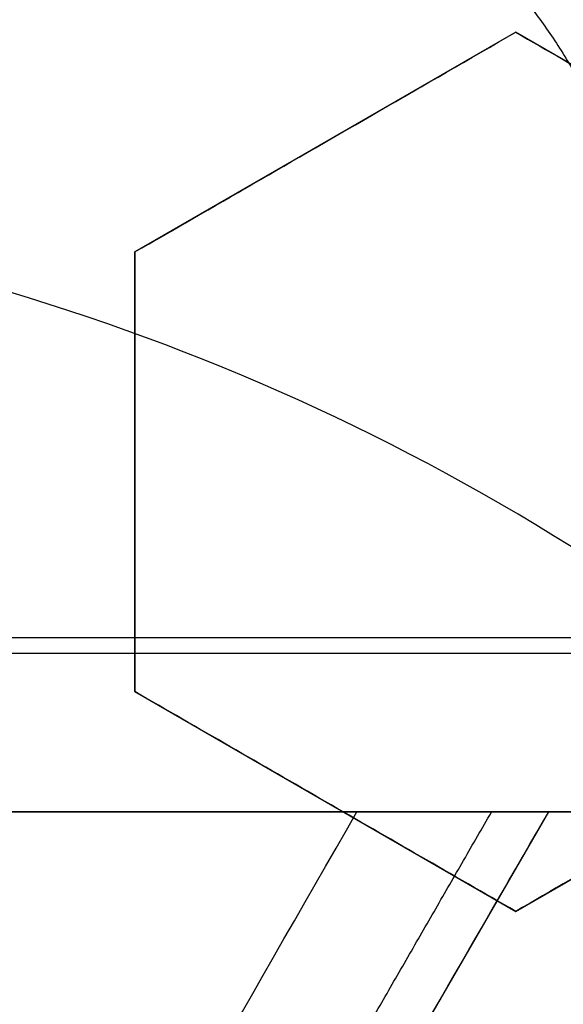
# Model space of a CAD drawing. Header units: centimetres. Extents: x -11.4 to 11.4, y -26.1 to 0.
# Tile 539 of 656: x -7.0082 to -6.974, y -23.6571 to -23.5951. Entities that reach past the tile are written whole.
import ezdxf

# ---------------------------------------------------------------- set-up
doc = ezdxf.new("R2010")
doc.units = ezdxf.units.CM
doc.layers.add('Default', color=7, linetype='Continuous', true_color=0x000000)

msp = doc.modelspace()

# ---------------------------------------------------------------- linework, layer by layer
at = {"layer": 'Default'}
for p, q in [((-6.977, -23.59584747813, -3.1562962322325), (-7.000999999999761, -23.60970388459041, -3.1562962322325)), ((-6.953, -23.60970388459, -3.160180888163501), (-6.976999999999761, -23.59584747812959, -3.160180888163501)), ((-6.988999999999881, -23.60277568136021, -3.182819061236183), (-6.988999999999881, -23.60277568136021, -3.12961017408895)), ((-7.001000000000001, -23.60970388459, -3.147601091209), (-7.001000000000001, -23.63741669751, -3.147601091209)), ((-7.001000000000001, -23.62356029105, -3.174171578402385), (-7.001000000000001, -23.62356029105, -3.120962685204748)), ((-7.001000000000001, -23.63741669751, -3.142747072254), (-6.97700000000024, -23.65127310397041, -3.142747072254)), ((-6.977, -23.65127310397, -3.147601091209), (-6.953000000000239, -23.63741669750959, -3.147601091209)), ((-6.989000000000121, -23.64434490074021, -3.169220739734), (-6.989000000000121, -23.64434490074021, -3.11601185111)), ((-7.460094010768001, -23.645, -4.686260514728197), (-6.639905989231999, -23.645, -4.686260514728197)), ((-6.974944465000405, -23.64499999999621, -4.525900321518), (-6.996099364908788, -23.68164136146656, -4.525900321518))]:
    msp.add_line(p, q, dxfattribs=at)
at = {"layer": 'Default', "extrusion": (0, 0, -1)}
for centre, radius, start, end in [((7.050000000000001, -23.75, 3), 0.9, 90, 270), ((7.050000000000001, -23.75, 3.789997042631), 0.8999999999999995, 90, 270), ((7.050000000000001, -23.75, 4.600000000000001), 0.8550000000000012, 90, 270), ((7.050000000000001, -23.75, 4.27), 0.8250000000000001, 0, 180), ((7.050000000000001, -23.75, 4.48), 0.82, 0, 180), ((7.050000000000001, -23.75, 4.455), 0.7950000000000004, 0, 180), ((7.050000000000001, -23.75, 4.32), 0.7825000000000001, 0, 180), ((7.050000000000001, -23.75, 4.455), 0.7825000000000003, 0, 180), ((7.050000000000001, -23.75, 3.984878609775), 0.7584500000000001, 90, 180), ((7.050000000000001, -23.75, 4.345000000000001), 0.7575000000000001, 0, 180), ((7.050000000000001, -23.75, 3.2675), 0.6775000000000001, 0, 180), ((7.050000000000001, -23.75, 3.2775), 0.677500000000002, 0, 180), ((7.050000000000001, -23.75, 3.25), 0.6725, 0, 180), ((7.050000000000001, -23.75, 3.2875), 0.6725, 0, 180), ((7.050000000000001, -23.75, 3.25), 0.6367740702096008, 0, 180), ((7.050000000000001, -23.75, 3.269019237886), 0.6125, 0, 180), ((7.050000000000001, -23.75, 4.69), 0.6075000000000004, 0, 180), ((7.050000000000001, -23.75, 4.670980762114), 0.6075, 0, 180), ((7.050000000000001, -23.75, 3.255), 0.6075, 0, 180), ((7.050000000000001, -23.75, 3.2875), 0.6075, 0, 180), ((7.050000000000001, -23.75, 3.05), 0.5999999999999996, 90, 270), ((7.050000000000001, -23.75, 3.255), 0.55, 0, 180), ((7.050000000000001, -23.75, 3.263395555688), 0.5500000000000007, 0, 180)]:
    msp.add_arc(centre, radius, start, end, dxfattribs=at)
at = {"layer": 'Default'}
for centre, radius, start, end in [((-7.050000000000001, -23.75, -4.6), 0.8550000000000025, 270, 90), ((-7.050000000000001, -23.75, -4.27), 0.835, 270, 90), ((-7.050000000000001, -23.75, -4.58), 0.8349999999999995, 270, 90), ((-7.050000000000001, -23.75, -4.425000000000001), 0.8349999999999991, 270, 90), ((-7.050000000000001, -23.75, -4.295000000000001), 0.8250000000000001, 0, 180), ((-7.050000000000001, -23.75, -4.282500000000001), 0.8250000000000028, 0, 180), ((-7.050000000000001, -23.75, -4.32), 0.8, 0, 180), ((-7.050000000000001, -23.75, -3.1), 0.775, 270, 90), ((-7.050000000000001, -23.75, -3.5986250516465), 0.7749999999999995, 270, 90), ((-7.050000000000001, -23.75, -4.43), 0.7575000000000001, 0, 180), ((-7.050000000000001, -23.75, -4.3875), 0.7575000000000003, 0, 180), ((-7.050000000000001, -23.75, -3.2425), 0.75, 0, 180), ((-7.050000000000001, -23.75, -3.98), 0.75, 0, 180), ((-7.050000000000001, -23.75, -3.2425), 0.7025000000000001, 0, 180), ((-7.050000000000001, -23.75, -3.2875), 0.6775000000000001, 0, 180), ((-7.050000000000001, -23.75, -3.26875), 0.6724999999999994, 0, 180), ((-7.050000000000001, -23.75, -4.66), 0.67, 0, 180), ((-7.050000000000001, -23.75, -4.69), 0.6400000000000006, 0, 180), ((-7.050000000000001, -23.75, -3.25), 0.636774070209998, 0, 180), ((-7.050000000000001, -23.75, -3.2875), 0.6231698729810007, 0, 180), ((-7.050000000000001, -23.75, -4.680490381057), 0.6075000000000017, 0, 180), ((-7.050000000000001, -23.75, -3.27125), 0.6075000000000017, 0, 180), ((-7.050000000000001, -23.75, -3), 0.6000000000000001, 270, 90), ((-7.050000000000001, -23.75, -3.1), 0.6000000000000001, 270, 90), ((-7.050000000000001, -23.75, -3.271791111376), 0.55, 0, 180)]:
    msp.add_arc(centre, radius, start, end, dxfattribs=at)
at = {"layer": 'Default', "extrusion": (5.365638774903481e-15, 3.841430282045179e-06, 0.9999999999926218)}
msp.add_arc((-7.050000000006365, -23.74998652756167, -3.287590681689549), 0.1437621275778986, 56.80706154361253, 89.9999999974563, dxfattribs=at)
at = {"layer": 'Default', "extrusion": (0, 1, 0)}
msp.add_arc((7.050000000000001, -3.594999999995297, -23.63403361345), 1.194383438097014, 249.7426523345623, 290.2573476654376, dxfattribs=at)
at = {"layer": 'Default', "extrusion": (0, -1, 0)}
for centre, radius, start, end in [((-7.050000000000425, -3.594999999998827, 23.635), 1.194430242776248, 249.7426523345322, 290.2573476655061), ((-7.050000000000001, -3.595000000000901, 23.645), 1.184430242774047, 249.7426523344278, 290.2573476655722), ((-7.050000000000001, -3.595000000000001, 23.645), 1.184430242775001, 249.7426523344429, 290.2573476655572), ((-7.050000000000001, -5.759999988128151, 23.64499999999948), 1.214999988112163, 87.02824265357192, 92.97175734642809)]:
    msp.add_arc(centre, radius, start, end, dxfattribs=at)
at = {"layer": 'Default'}
for points, degree in [([(-7.050000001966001, -22.85000591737, -4.579994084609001), (-7.038829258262, -22.85000591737, -4.579994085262), (-7.016470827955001, -22.85041309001, -4.57996809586), (-6.982913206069, -22.85229470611, -4.579978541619), (-6.949430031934, -22.85542554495, -4.579975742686), (-6.916038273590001, -22.85981313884, -4.579976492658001), (-6.882816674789, -22.86545048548, -4.579976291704), (-6.849855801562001, -22.87232107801, -4.579976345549), (-6.817154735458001, -22.88042458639, -4.579976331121), (-6.784792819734, -22.88974261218, -4.579976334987), (-6.752822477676, -22.90025696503, -4.579976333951), (-6.721248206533, -22.91196643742, -4.579976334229), (-6.690138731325, -22.92484687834, -4.579976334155), (-6.659531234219, -22.93888214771, -4.579976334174), (-6.629466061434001, -22.95405467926, -4.579976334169), (-6.60000794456, -22.97033040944, -4.579976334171), (-6.571170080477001, -22.98770094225, -4.57997633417), (-6.542992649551, -23.00614419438, -4.57997633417), (-6.515530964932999, -23.02562391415, -4.57997633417), (-6.488811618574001, -23.04612101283, -4.57997633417), (-6.462881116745, -23.06760056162, -4.57997633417), (-6.437786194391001, -23.09002131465, -4.57997633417), (-6.413531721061, -23.11337910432, -4.57997633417), (-6.390166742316, -23.13762926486, -4.57997633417), (-6.367728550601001, -23.1627320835, -4.57997633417), (-6.346240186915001, -23.18866229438, -4.57997633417), (-6.325745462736, -23.21536660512, -4.57997633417), (-6.306266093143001, -23.24281397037, -4.57997633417), (-6.287815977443, -23.27098694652, -4.57997633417), (-6.270435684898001, -23.29982524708, -4.57997633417), (-6.254144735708, -23.32929531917, -4.57997633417), (-6.238966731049, -23.35935601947, -4.57997633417), (-6.22493234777, -23.3899431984, -4.57997633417), (-6.212045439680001, -23.4210469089, -4.57997633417), (-6.200328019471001, -23.4526190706, -4.57997633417), (-6.189801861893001, -23.48460021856, -4.57997633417), (-6.180477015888, -23.5169596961, -4.57997633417), (-6.172370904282, -23.54963853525, -4.57997633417), (-6.165495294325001, -23.58258113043, -4.57997633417), (-6.159852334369, -23.61577939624, -4.57997633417), (-6.155455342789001, -23.64916502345, -4.57997633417), (-6.152310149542, -23.68268801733, -4.57997633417), (-6.150420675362, -23.71631200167, -4.57997633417), (-6.149790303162, -23.74996560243, -4.57997633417), (-6.150418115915, -23.78361971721, -4.57997633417), (-6.152305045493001, -23.81724384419, -4.57997633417), (-6.155447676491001, -23.85076694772, -4.57997633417), (-6.159842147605, -23.884153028, -4.57997633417), (-6.165482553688, -23.91735152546, -4.57997633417), (-6.172355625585, -23.95029454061, -4.57997633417), (-6.180459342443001, -23.98297436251, -4.57997633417), (-6.189781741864, -24.01533455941, -4.57997633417), (-6.200305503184, -24.0473165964, -4.57997633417), (-6.212020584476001, -24.07888976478, -4.57997633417), (-6.224905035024, -24.10999420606, -4.57997633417), (-6.238937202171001, -24.14058267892, -4.57997633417), (-6.254113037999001, -24.170644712, -4.57997633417), (-6.270401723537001, -24.20011593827, -4.57997633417), (-6.287779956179, -24.2289557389, -4.57997633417), (-6.306227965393, -24.25713010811, -4.57997633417), (-6.325705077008, -24.28457868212, -4.57997633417), (-6.346198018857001, -24.3112848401, -4.57997633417), (-6.367684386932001, -24.33721659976, -4.57997633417), (-6.390120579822, -24.3623209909, -4.57997633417), (-6.413483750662, -24.38657293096, -4.57997633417), (-6.437736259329, -24.40993235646, -4.57997633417), (-6.462829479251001, -24.4323550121, -4.57997633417), (-6.488758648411, -24.45383675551, -4.57997633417), (-6.515476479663, -24.47433588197, -4.57997633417), (-6.542936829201, -24.49381775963, -4.57997633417), (-6.571112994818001, -24.51226319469, -4.57997633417), (-6.599949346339, -24.52963576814, -4.579976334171), (-6.629406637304, -24.54591392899, -4.579976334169), (-6.659470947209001, -24.56108882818, -4.579976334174), (-6.690077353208, -24.57512635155, -4.579976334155), (-6.721186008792, -24.58800916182, -4.579976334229), (-6.752759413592, -24.59972097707, -4.579976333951), (-6.784729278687, -24.61023780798, -4.579976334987), (-6.817091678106, -24.61955853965, -4.579976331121), (-6.849792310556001, -24.62766442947, -4.579976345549), (-6.88275073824, -24.63453701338, -4.579976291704), (-6.915969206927, -24.64017644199, -4.579976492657), (-6.949361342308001, -24.64456678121, -4.579975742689), (-6.982852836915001, -24.64770094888, -4.579978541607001), (-7.016430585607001, -24.64958576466, -4.579968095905), (-7.038814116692, -24.64999408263, -4.579994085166), (-7.049999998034, -24.64999408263, -4.579994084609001)], 3), ([(-7.050000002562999, -22.87000771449, -4.599992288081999), (-7.038929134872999, -22.87000771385, -4.599992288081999), (-7.016824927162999, -22.87044777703, -4.600003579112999), (-6.983759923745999, -22.87231003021, -4.599999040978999), (-6.950849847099, -22.8754191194, -4.600000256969), (-6.918072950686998, -22.87975909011, -4.599999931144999), (-6.885477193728, -22.88532902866, -4.600000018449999), (-6.853104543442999, -22.89212084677, -4.599999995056), (-6.820976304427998, -22.90013377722, -4.600000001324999), (-6.789232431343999, -22.90933233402, -4.599999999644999), (-6.757976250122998, -22.91967364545, -4.600000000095), (-6.727177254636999, -22.93115663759, -4.599999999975), (-6.696849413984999, -22.94377187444, -4.600000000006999), (-6.666982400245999, -22.95752443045, -4.599999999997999), (-6.637633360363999, -22.97239239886, -4.6), (-6.608880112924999, -22.98833558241, -4.6), (-6.580743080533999, -23.00534064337, -4.6), (-6.553257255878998, -23.02338719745, -4.6), (-6.526470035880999, -23.04244368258, -4.6), (-6.500404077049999, -23.06249428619, -4.6), (-6.475109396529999, -23.08350162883, -4.6), (-6.450633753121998, -23.10542314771, -4.6), (-6.426981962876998, -23.12825403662, -4.6), (-6.404200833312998, -23.15195089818, -4.6), (-6.382323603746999, -23.17647785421, -4.6), (-6.361371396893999, -23.20181201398, -4.6), (-6.341387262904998, -23.22790124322, -4.6), (-6.322391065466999, -23.25471754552, -4.6), (-6.304398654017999, -23.28224122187, -4.6), (-6.287450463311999, -23.31041192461, -4.6), (-6.271564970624, -23.33919764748, -4.6), (-6.256764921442, -23.36855872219, -4.6), (-6.243080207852, -23.39843256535, -4.6), (-6.2305142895, -23.42881031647, -4.6), (-6.219089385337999, -23.45964319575, -4.6), (-6.208826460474, -23.4908734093, -4.6), (-6.199734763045, -23.52247268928, -4.6), (-6.191831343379, -23.55438357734, -4.6), (-6.185127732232, -23.58655183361, -4.6), (-6.179626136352, -23.61896932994, -4.6), (-6.175339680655, -23.65156823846, -4.6), (-6.172273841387, -23.68430056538, -4.6), (-6.170432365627, -23.71713212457, -4.6), (-6.169818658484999, -23.74999277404, -4.6), (-6.170431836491, -23.78285372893, -4.6), (-6.172272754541, -23.81568473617, -4.6), (-6.17533790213, -23.84841578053, -4.6), (-6.179623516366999, -23.88101313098, -4.6), (-6.185124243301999, -23.91342969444, -4.6), (-6.191827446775, -23.94559951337, -4.6), (-6.199731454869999, -23.97751522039, -4.6), (-6.208824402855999, -24.00912015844, -4.6), (-6.219088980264, -24.04035585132, -4.6), (-6.230515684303, -24.07119339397, -4.6), (-6.243083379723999, -24.10157483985, -4.6), (-6.256770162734, -24.13145229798, -4.6), (-6.271572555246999, -24.16081683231, -4.6), (-6.287460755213, -24.18960605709, -4.6), (-6.304412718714, -24.21778133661, -4.6), (-6.322408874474, -24.24530870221, -4.6), (-6.341407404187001, -24.27212610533, -4.6), (-6.361391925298, -24.29821371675, -4.6), (-6.382342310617, -24.32354381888, -4.6), (-6.404216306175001, -24.34806569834, -4.6), (-6.426994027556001, -24.37175796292, -4.6), (-6.450643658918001, -24.39458604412, -4.6), (-6.475121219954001, -24.41650866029, -4.6), (-6.500422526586, -24.43752061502, -4.6), (-6.526496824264, -24.45757628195, -4.6), (-6.553291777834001, -24.47663651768, -4.6), (-6.580784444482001, -24.49468551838, -4.6), (-6.608928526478, -24.51169257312, -4.6), (-6.637691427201, -24.52763854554, -4.6), (-6.667051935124, -24.54250933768, -4.599999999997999), (-6.696931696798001, -24.55626435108, -4.600000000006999), (-6.727274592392, -24.56888192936, -4.599999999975), (-6.758087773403, -24.58036572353, -4.600000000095), (-6.789353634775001, -24.59070531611, -4.599999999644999), (-6.821099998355, -24.59989952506, -4.600000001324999), (-6.853227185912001, -24.60790727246, -4.599999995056), (-6.885602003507, -24.61469476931, -4.600000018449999), (-6.918204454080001, -24.62026089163, -4.599999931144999), (-6.950981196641, -24.6245956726, -4.600000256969), (-6.983876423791, -24.62769844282, -4.599999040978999), (-7.01690332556, -24.62955448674, -4.600003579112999), (-7.038958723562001, -24.62999228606, -4.599992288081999), (-7.049999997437, -24.62999228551, -4.599992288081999)], 3), ([(-7.050000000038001, -22.97338343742, -4.211616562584), (-7.040034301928, -22.97326068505, -4.211739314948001), (-7.0200716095, -22.97339655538, -4.211987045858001), (-6.990068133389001, -22.97475443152, -4.212364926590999), (-6.960077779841, -22.97727194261, -4.212748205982), (-6.930172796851, -22.98094910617, -4.213135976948), (-6.900463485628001, -22.98577184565, -4.213526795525), (-6.870960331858, -22.99173644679, -4.213920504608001), (-6.841728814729, -22.9988285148, -4.21431621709), (-6.812767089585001, -23.00704882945, -4.214713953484), (-6.784149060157, -23.01637813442, -4.215112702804), (-6.755903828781, -23.0268065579, -4.215512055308), (-6.728083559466, -23.03831624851, -4.215911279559), (-6.700785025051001, -23.0508628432, -4.216308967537), (-6.673979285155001, -23.06445271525, -4.216705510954), (-6.647535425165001, -23.07916987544, -4.21710293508), (-6.621903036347, -23.09477466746, -4.217494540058), (-6.598251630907, -23.11044028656, -4.217861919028), (-6.577686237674, -23.12510785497, -4.218186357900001), (-6.559354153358, -23.13903749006, -4.21847964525), (-6.54189295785, -23.15310658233, -4.218762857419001), (-6.524518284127, -23.16795465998, -4.219048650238), (-6.507527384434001, -23.18336335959, -4.2193327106), (-6.491033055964, -23.19923462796, -4.219611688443), (-6.475328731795, -23.21524076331, -4.219887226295), (-6.459818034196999, -23.23196178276, -4.220170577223), (-6.443392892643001, -23.25075472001, -4.220483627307), (-6.425759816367, -23.27235681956, -4.220836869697), (-6.407902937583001, -23.29596432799, -4.221215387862), (-6.390537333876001, -23.320853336, -4.221606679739), (-6.374163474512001, -23.34636627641, -4.22200017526), (-6.358774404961, -23.37250001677, -4.222395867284), (-6.344394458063, -23.39922104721, -4.222793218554), (-6.331054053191, -23.42647417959, -4.223191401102), (-6.318782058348, -23.45419617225, -4.223589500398), (-6.307584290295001, -23.4823692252, -4.223987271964), (-6.297472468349, -23.51096694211, -4.224384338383), (-6.288462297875, -23.53995216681, -4.224780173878), (-6.280576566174, -23.56925476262, -4.22517382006), (-6.273829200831, -23.59881391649, -4.225564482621), (-6.268224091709, -23.62860184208, -4.225951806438), (-6.263764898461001, -23.65860388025, -4.226335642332), (-6.260461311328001, -23.68877269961, -4.226715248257), (-6.258320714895, -23.71905055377, -4.227090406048), (-6.257345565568, -23.74942073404, -4.227459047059), (-6.257541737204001, -23.78002186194, -4.227829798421), (-6.258911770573, -23.81056761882, -4.228207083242), (-6.261454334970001, -23.84105143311, -4.228588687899), (-6.265161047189, -23.87138087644, -4.228974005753), (-6.270024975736, -23.90153190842, -4.229362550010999), (-6.276045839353, -23.9314946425, -4.229754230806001), (-6.283206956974, -23.96118644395, -4.230147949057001), (-6.291506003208, -23.99059835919, -4.230543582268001), (-6.300922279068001, -24.01965553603, -4.230940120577), (-6.311447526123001, -24.04833621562, -4.23133725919), (-6.323068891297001, -24.07660058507, -4.231734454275), (-6.335758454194, -24.10438344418, -4.232130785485), (-6.349513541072, -24.13167755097, -4.232526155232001), (-6.364293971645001, -24.15840378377, -4.232919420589), (-6.380099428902, -24.18456209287, -4.233310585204), (-6.396889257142, -24.21008352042, -4.23369863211), (-6.414649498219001, -24.23494853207, -4.2340832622), (-6.433349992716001, -24.25911283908, -4.234463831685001), (-6.452961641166, -24.28254236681, -4.234839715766), (-6.473558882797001, -24.30531097, -4.235212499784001), (-6.49503825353, -24.32728630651, -4.23557888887), (-6.517395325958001, -24.34847618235, -4.235952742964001), (-6.540529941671, -24.36877856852, -4.236330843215), (-6.564422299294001, -24.3881804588, -4.236713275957), (-6.589045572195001, -24.40665840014, -4.237099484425), (-6.614348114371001, -24.42417454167, -4.237488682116), (-6.640315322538, -24.44071804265, -4.237880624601), (-6.666876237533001, -24.45624449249, -4.238274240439), (-6.694029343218, -24.47075331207, -4.238669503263), (-6.721707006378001, -24.48420741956, -4.239065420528), (-6.749886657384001, -24.49659654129, -4.239461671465), (-6.778516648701, -24.50789701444, -4.239857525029), (-6.807545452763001, -24.51809033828, -4.240252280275), (-6.836977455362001, -24.52717647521, -4.240645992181), (-6.866748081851, -24.53513189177, -4.241037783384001), (-6.896791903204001, -24.54193893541, -4.241426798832), (-6.927035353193, -24.54758431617, -4.241812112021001), (-6.957482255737, -24.55207143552, -4.242193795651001), (-6.988153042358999, -24.55539777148, -4.242572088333), (-7.019001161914, -24.55754929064, -4.242946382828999), (-7.039657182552, -24.55819289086, -4.243192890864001), (-7.050000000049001, -24.5583152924, -4.243315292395)], 3), ([(-7.050000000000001, -24.525, -4.097250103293), (-7.040059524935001, -24.525, -4.097056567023), (-7.020176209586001, -24.52461734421, -4.096666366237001), (-6.990398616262, -24.52289677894, -4.096072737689), (-6.960681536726, -24.52002887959, -4.095471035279), (-6.93109326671, -24.51601765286, -4.094862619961), (-6.901708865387, -24.51087533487, -4.094249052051), (-6.872544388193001, -24.5046065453, -4.09363068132), (-6.843642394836, -24.49722044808, -4.093008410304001), (-6.815018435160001, -24.48871913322, -4.0923825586), (-6.786746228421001, -24.47912222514, -4.091754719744), (-6.758891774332, -24.4684549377, -4.091126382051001), (-6.731464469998, -24.45672251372, -4.090497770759), (-6.704505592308, -24.44394203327, -4.089869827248), (-6.67803608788, -24.43012136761, -4.089243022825), (-6.652126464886, -24.41529568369, -4.088619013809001), (-6.626828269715, -24.3994976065, -4.087999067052), (-6.602153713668, -24.38273637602, -4.0873834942), (-6.578133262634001, -24.3650315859, -4.086773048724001), (-6.554796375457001, -24.34640201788, -4.086168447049), (-6.532209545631, -24.32690110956, -4.085571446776), (-6.510389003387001, -24.3065441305, -4.084982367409), (-6.489390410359, -24.28538619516, -4.084403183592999), (-6.469190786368, -24.26340330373, -4.083811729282), (-6.449850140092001, -24.24065475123, -4.083213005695), (-6.431412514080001, -24.21719494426, -4.082607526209), (-6.413897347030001, -24.19305176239, -4.081996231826), (-6.397322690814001, -24.16825132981, -4.081379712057), (-6.381698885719, -24.14280524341, -4.08075829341), (-6.367066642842, -24.11677498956, -4.08013349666), (-6.353463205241, -24.0902319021, -4.079507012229), (-6.340892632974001, -24.06319079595, -4.078879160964), (-6.329354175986, -24.03564384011, -4.078249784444), (-6.318873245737, -24.00763676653, -4.077619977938), (-6.309493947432, -23.97928509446, -4.076992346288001), (-6.30125860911, -23.95075631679, -4.07637049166), (-6.294105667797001, -23.92190387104, -4.075751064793), (-6.287919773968, -23.89202918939, -4.075119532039), (-6.282925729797, -23.8619255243, -4.074493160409), (-6.27922777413, -23.83252088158, -4.073890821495), (-6.276803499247, -23.80502748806, -4.073336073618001), (-6.275387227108, -23.77883524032, -4.072814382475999), (-6.274846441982, -23.7520817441, -4.072290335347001), (-6.27524316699, -23.72509774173, -4.071763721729), (-6.276580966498, -23.69814539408, -4.071227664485), (-6.278824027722, -23.67162969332, -4.070693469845), (-6.281923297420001, -23.64546667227, -4.070159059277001), (-6.286213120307, -23.61756303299, -4.069581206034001), (-6.291882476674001, -23.58816071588, -4.068963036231), (-6.298864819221, -23.55833921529, -4.068326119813), (-6.306953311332, -23.52908125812, -4.067691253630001), (-6.315942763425, -23.50084682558, -4.067069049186), (-6.32605741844, -23.47281764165, -4.066441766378), (-6.33729162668, -23.44508928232, -4.065811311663), (-6.349584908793, -23.41782536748, -4.065181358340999), (-6.362822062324, -23.39124745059, -4.064557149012), (-6.37709700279, -23.36512302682, -4.063933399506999), (-6.392790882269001, -23.33888569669, -4.063296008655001), (-6.409455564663, -23.31338657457, -4.062665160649), (-6.426553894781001, -23.2893367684, -4.062059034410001), (-6.443232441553, -23.26761872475, -4.061501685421), (-6.459897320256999, -23.24737082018, -4.060973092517), (-6.477614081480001, -23.22727445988, -4.060438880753), (-6.496156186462, -23.20766698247, -4.059907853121), (-6.51534924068, -23.18873946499, -4.059383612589), (-6.534885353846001, -23.17076718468, -4.058857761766), (-6.55491030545, -23.15354506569, -4.058329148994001), (-6.577115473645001, -23.13575777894, -4.057753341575), (-6.601253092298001, -23.11789125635, -4.057139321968), (-6.626598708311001, -23.10063985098, -4.056506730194), (-6.652285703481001, -23.08460866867, -4.055877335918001), (-6.677996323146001, -23.06990393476, -4.055258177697), (-6.704396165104, -23.05611215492, -4.054632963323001), (-6.731394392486, -23.04330809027, -4.054004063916), (-6.758888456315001, -23.03154563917, -4.053373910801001), (-6.786758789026, -23.02087354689, -4.052745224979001), (-6.814990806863, -23.01129023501, -4.052118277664), (-6.843596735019, -23.00279199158, -4.051492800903), (-6.872529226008, -22.99539659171, -4.050869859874), (-6.901712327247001, -22.98912386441, -4.050251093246), (-6.931093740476, -22.98398257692, -4.049637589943), (-6.96064747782, -22.97997545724, -4.049029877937), (-6.990359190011, -22.97710596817, -4.048428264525), (-7.020171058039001, -22.97538252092, -4.047833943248), (-7.040058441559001, -22.975, -4.047443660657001), (-7.050000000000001, -22.975, -4.047250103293)], 3), ([(-6.941031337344, -23.61358121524, -3.287499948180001), (-6.940900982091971, -23.61285837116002, -3.286033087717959), (-6.94073943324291, -23.61136551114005, -3.283091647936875), (-6.940801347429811, -23.60897313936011, -3.278669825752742), (-6.941172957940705, -23.60645500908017, -3.274296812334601), (-6.941856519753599, -23.60384170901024, -3.270006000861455), (-6.942846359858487, -23.6011632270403, -3.265838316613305), (-6.944132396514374, -23.59844832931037, -3.261825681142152), (-6.945703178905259, -23.59572565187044, -3.257993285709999), (-6.947537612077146, -23.5930205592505, -3.254371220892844), (-6.949619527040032, -23.59035817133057, -3.250973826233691), (-6.95193074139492, -23.58775233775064, -3.24781219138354), (-6.95444974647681, -23.5852223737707, -3.244899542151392), (-6.957152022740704, -23.58278582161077, -3.242246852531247), (-6.960015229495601, -23.58044987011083, -3.239857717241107), (-6.963021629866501, -23.57822244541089, -3.237731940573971), (-6.966150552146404, -23.57610268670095, -3.235869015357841), (-6.969396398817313, -23.574105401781, -3.234263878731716), (-6.972730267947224, -23.57223007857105, -3.232919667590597), (-6.976134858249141, -23.5704903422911, -3.231833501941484), (-6.979589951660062, -23.56889207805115, -3.231001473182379), (-6.983077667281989, -23.56744130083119, -3.23041752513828), (-6.986581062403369, -23.56614247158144, -3.230074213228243), (-6.988917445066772, -23.56538028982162, -3.230000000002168), (-6.990083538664, -23.56502575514, -3.23)], 3), ([(-6.991523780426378, -23.56947207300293, -3.230553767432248), (-6.98748374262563, -23.57071959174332, -3.230539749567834), (-6.979692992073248, -23.5738448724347, -3.231461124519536), (-6.969409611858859, -23.57986646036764, -3.23522033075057), (-6.961053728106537, -23.58660827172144, -3.240820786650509), (-6.954436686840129, -23.59373399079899, -3.247843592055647), (-6.949535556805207, -23.60087700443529, -3.255888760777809), (-6.946259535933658, -23.60786791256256, -3.264790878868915), (-6.94453233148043, -23.61461635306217, -3.274527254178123), (-6.944499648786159, -23.61881740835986, -3.281505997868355), (-6.944785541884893, -23.62079410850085, -3.285077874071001)], 3), ([(-6.992238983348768, -23.5716800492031, -3.231263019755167), (-6.988407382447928, -23.57287226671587, -3.231245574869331), (-6.981031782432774, -23.57589903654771, -3.232100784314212), (-6.971311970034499, -23.58181758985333, -3.235610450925), (-6.9634277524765, -23.588508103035, -3.240850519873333), (-6.957182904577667, -23.59563705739, -3.247435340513), (-6.952551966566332, -23.602836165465, -3.254995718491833), (-6.9494443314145, -23.60994166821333, -3.263391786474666), (-6.947787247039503, -23.61686542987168, -3.272615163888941), (-6.947736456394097, -23.621228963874, -3.279271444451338), (-6.947998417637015, -23.62329698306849, -3.282692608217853)], 3), ([(-6.992927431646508, -23.57380542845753, -3.2322565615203), (-6.989319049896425, -23.57493756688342, -3.232238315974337), (-6.982386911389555, -23.57785209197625, -3.233041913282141), (-6.973287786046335, -23.58363215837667, -3.236345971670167), (-6.965949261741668, -23.59022044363, -3.241279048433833), (-6.960175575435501, -23.59728320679, -3.247476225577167), (-6.955936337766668, -23.60445223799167, -3.254587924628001), (-6.953139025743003, -23.61156650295, -3.262485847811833), (-6.95171101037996, -23.61853994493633, -3.271164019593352), (-6.951750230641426, -23.62296817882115, -3.277435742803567), (-6.952039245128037, -23.62507662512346, -3.280662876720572)], 3), ([(-6.993573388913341, -23.57579962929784, -3.233515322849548), (-6.990198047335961, -23.57686782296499, -3.233498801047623), (-6.983726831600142, -23.57965588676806, -3.234265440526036), (-6.975282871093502, -23.58525632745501, -3.237410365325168), (-6.968533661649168, -23.59168184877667, -3.242097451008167), (-6.963291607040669, -23.59859552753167, -3.247972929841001), (-6.959520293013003, -23.60563066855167, -3.254698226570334), (-6.957125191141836, -23.61262477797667, -3.262144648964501), (-6.956032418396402, -23.61949181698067, -3.270299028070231), (-6.956235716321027, -23.62386031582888, -3.276169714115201), (-6.956586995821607, -23.62594319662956, -3.279184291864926)], 3), ([(-6.994163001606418, -23.57761988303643, -3.2350084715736), (-6.991025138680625, -23.57862139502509, -3.234995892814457), (-6.985020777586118, -23.58126926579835, -3.235738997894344), (-6.977242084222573, -23.5866467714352, -3.238768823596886), (-6.971092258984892, -23.59284581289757, -3.243270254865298), (-6.966397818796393, -23.59952487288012, -3.248893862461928), (-6.963115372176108, -23.60632129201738, -3.255306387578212), (-6.961149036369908, -23.61306784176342, -3.262370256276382), (-6.960423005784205, -23.61967708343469, -3.270059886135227), (-6.960811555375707, -23.62386705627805, -3.275551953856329), (-6.961234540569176, -23.62586169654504, -3.278359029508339)], 3), ([(-6.99468527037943, -23.57923223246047, -3.236695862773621), (-6.991783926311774, -23.58016560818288, -3.236688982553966), (-6.986241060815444, -23.58266112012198, -3.237419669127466), (-6.979114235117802, -23.58777439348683, -3.240371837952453), (-6.973541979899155, -23.59368748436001, -3.24474012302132), (-6.969369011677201, -23.60005564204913, -3.250174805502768), (-6.96654431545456, -23.6065248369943, -3.256344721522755), (-6.964972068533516, -23.61292231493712, -3.263098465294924), (-6.964574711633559, -23.61916024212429, -3.270397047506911), (-6.965121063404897, -23.62308770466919, -3.275555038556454), (-6.965601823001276, -23.62495103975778, -3.278174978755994)], 3), ([(-7.001000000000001, -23.60970388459, -3.178904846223), (-6.998602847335, -23.60831988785, -3.179668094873), (-6.993629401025, -23.60544846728, -3.181275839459), (-6.985707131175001, -23.60087454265, -3.183911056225), (-6.979969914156, -23.59756215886, -3.185869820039), (-6.977, -23.59584747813, -3.186896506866)], 3), ([(-7.001000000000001, -23.60970388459, -3.125695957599), (-6.998591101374, -23.60831310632, -3.12646294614), (-6.993602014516, -23.60543265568, -3.128075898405), (-6.98567726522, -23.60085729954, -3.130712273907), (-6.979957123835, -23.59755477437, -3.132665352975), (-6.977, -23.59584747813, -3.133687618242)], 3), ([(-6.977, -23.59584747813, -3.133687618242), (-6.977, -23.59584747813, -3.160292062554), (-6.977, -23.59584747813, -3.186896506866)], 2), ([(-6.977, -23.59584747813, -3.186896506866), (-6.975001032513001, -23.59700158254, -3.18682825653), (-6.971002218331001, -23.59931029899, -3.186725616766), (-6.965000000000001, -23.60277568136, -3.186674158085), (-6.958997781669, -23.60624106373, -3.186725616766), (-6.954998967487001, -23.60854978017, -3.18682825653), (-6.953, -23.60970388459, -3.186896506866)], 3), ([(-6.977, -23.59584747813, -3.133687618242), (-6.975001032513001, -23.59700158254, -3.133619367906), (-6.971002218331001, -23.59931029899, -3.133516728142), (-6.965000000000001, -23.60277568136, -3.133465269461), (-6.958997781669, -23.60624106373, -3.133516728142), (-6.954998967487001, -23.60854978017, -3.133619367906), (-6.953, -23.60970388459, -3.133687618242)], 3), ([(-7.001000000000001, -23.60970388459, -3.125695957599), (-7.001000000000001, -23.60970388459, -3.152300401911), (-7.001000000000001, -23.60970388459, -3.178904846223)], 2), ([(-7.001000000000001, -23.63741669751, -3.169506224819), (-7.001000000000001, -23.63485169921, -3.170362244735), (-7.001000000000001, -23.62937927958, -3.17219798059), (-7.001000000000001, -23.62021672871, -3.175303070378), (-7.001000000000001, -23.61332980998, -3.177658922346), (-7.001000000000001, -23.60970388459, -3.178904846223)], 3), ([(-7.001000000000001, -23.63741669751, -3.116297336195), (-7.001000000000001, -23.63486039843, -3.117150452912), (-7.001000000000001, -23.62939978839, -3.118982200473), (-7.001000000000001, -23.6202563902, -3.122080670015), (-7.001000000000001, -23.61334688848, -3.124444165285), (-7.001000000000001, -23.60970388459, -3.125695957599)], 3), ([(-7.001000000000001, -23.63741669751, -3.116297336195), (-7.001000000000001, -23.63741669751, -3.142901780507), (-7.001000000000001, -23.63741669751, -3.169506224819)], 2), ([(-6.977, -23.65127310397, -3.169506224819), (-6.978998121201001, -23.65011948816, -3.169411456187), (-6.982995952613, -23.64781133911, -3.169268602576), (-6.989000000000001, -23.64434490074, -3.169196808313), (-6.995004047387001, -23.64087846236, -3.169268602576), (-6.999001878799, -23.63857031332, -3.169411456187), (-7.001000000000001, -23.63741669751, -3.169506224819)], 3), ([(-6.977, -23.65127310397, -3.116297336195), (-6.978998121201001, -23.65011948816, -3.116202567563), (-6.982995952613, -23.64781133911, -3.116059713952), (-6.989000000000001, -23.64434490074, -3.115987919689), (-6.995004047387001, -23.64087846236, -3.116059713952), (-6.999001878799, -23.63857031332, -3.116202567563), (-7.001000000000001, -23.63741669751, -3.116297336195)], 3), ([(-6.953, -23.63741669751, -3.178904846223), (-6.956154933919, -23.63923819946, -3.177653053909), (-6.962138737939, -23.64269295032, -3.17528955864), (-6.97005715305, -23.64726464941, -3.172191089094), (-6.974786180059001, -23.64999495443, -3.170359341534), (-6.977, -23.65127310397, -3.169506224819)], 3), ([(-6.953, -23.63741669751, -3.125695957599), (-6.956140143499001, -23.6392296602, -3.124450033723), (-6.962104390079, -23.64267311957, -3.122094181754), (-6.970039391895, -23.64725439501, -3.118989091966), (-6.974778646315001, -23.64999060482, -3.117153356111), (-6.977, -23.65127310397, -3.116297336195)], 3), ([(-7.00799211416, -23.68164136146, -4.545726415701), (-7.000995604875, -23.66942331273, -4.545968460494), (-6.994001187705, -23.65720891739, -4.546270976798), (-6.987009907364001, -23.645, -4.546633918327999)], 3), ([(-6.974944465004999, -23.645, -4.515), (-6.985521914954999, -23.66332068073, -4.515), (-6.996099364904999, -23.68164136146, -4.515)], 2), ([(-6.974944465, -23.64499999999, -4.536800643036), (-6.981993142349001, -23.65720866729, -4.536418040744), (-6.989045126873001, -23.66942306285, -4.536096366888), (-6.996099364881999, -23.68164136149, -4.535835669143)], 3), ([(-6.974944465, -23.64499999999, -4.536800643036), (-6.974944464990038, -23.64499999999, -4.537130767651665), (-6.974981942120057, -23.645, -4.537789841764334), (-6.97515367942, -23.645, -4.538781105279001), (-6.975442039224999, -23.645, -4.539756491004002), (-6.975841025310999, -23.645, -4.540697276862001), (-6.976356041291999, -23.645, -4.541611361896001), (-6.976989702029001, -23.645, -4.542489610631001), (-6.977738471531, -23.645, -4.543316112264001), (-6.978591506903, -23.645, -4.544074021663), (-6.979561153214, -23.645, -4.544765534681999), (-6.980634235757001, -23.645, -4.545369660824), (-6.981792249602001, -23.645, -4.545869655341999), (-6.983014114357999, -23.645, -4.546254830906), (-6.984312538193, -23.645, -4.546522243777), (-6.985636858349, -23.645, -4.546657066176), (-6.986548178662, -23.645, -4.546657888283), (-6.987009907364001, -23.645, -4.546633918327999)], 3), ([(-6.889245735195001, -23.645, -4.515), (-6.9320951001, -23.645, -4.515), (-6.974944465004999, -23.645, -4.515)], 2), ([(-6.974944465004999, -23.645, -4.515), (-6.974944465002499, -23.644999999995, -4.525900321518), (-6.974944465, -23.64499999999, -4.536800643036)], 2), ([(-6.977, -23.65127310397, -3.116297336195), (-6.977, -23.65127310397, -3.142901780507), (-6.977, -23.65127310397, -3.169506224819)], 2)]:
    msp.add_open_spline(points, degree=degree, dxfattribs=at)
for points, knots in [([(-6.478173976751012, -23.20173285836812, -4.270000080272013), (-6.482021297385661, -23.19772033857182, -4.269893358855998), (-6.494769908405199, -23.18470228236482, -4.269544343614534), (-6.517131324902, -23.163383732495, -4.268952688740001), (-6.555874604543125, -23.12985687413, -4.267949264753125), (-6.607799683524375, -23.091156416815, -4.2666554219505), (-6.675054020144, -23.05066959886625, -4.265054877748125), (-6.7463420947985, -23.016890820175, -4.263430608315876), (-6.820635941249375, -22.99036875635, -4.261806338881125), (-6.896820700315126, -22.971442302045, -4.260205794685), (-6.960902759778, -22.962091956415, -4.258911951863), (-7.012005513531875, -22.95840408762, -4.257908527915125), (-7.0500054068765, -22.95749735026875, -4.257180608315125), (-7.088005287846, -22.95840460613, -4.2564526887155), (-7.139107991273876, -22.96209317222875, -4.255449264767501), (-7.203189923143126, -22.97144439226, -4.254155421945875), (-7.279374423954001, -22.99037188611, -4.2525548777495), (-7.353667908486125, -23.01689496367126, -4.250930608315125), (-7.424955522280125, -23.05067471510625, -4.249306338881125), (-7.492209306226, -23.09116245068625, -4.247705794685), (-7.5441338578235, -23.129863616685, -4.246411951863), (-7.582876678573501, -23.16339100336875, -4.245408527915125), (-7.610387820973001, -23.189619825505, -4.244680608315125), (-7.6366162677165, -23.2171313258, -4.243952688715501), (-7.670143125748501, -23.25587460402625, -4.2429492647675), (-7.708843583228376, -23.3077996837, -4.241655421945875), (-7.74933040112, -23.375054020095, -4.2400548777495), (-7.783109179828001, -23.44634209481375, -4.238430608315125), (-7.8096312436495, -23.520635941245, -4.236806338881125), (-7.8285576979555, -23.596820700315, -4.235205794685), (-7.837908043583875, -23.66090275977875, -4.233911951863), (-7.8415959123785, -23.71200551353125, -4.232908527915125), (-7.842502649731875, -23.750005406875, -4.232180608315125), (-7.8415953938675, -23.78800528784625, -4.2314526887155), (-7.837906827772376, -23.839107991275, -4.2304492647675), (-7.828555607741, -23.90318992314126, -4.229155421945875), (-7.814564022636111, -23.95950704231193, -4.227972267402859), (-7.80500461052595, -23.98996202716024, -4.227316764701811), (-7.803236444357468, -23.99538910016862, -4.227199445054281)], [9.27219242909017, 9.27219242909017, 9.27219242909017, 9.27219242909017, 9.448947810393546, 9.852123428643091, 10.25529904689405, 11.06165028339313, 11.86800151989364, 12.67435275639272, 13.48070399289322, 14.28705522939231, 15.09340646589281, 15.49658208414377, 15.89975770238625, 16.30293332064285, 16.70610893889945, 17.51246017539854, 18.31881141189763, 19.12516264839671, 19.9315138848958, 20.73786512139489, 21.54421635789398, 21.94739197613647, 22.35056759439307, 22.75374321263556, 23.15691883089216, 23.96327006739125, 24.76962130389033, 25.57597254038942, 26.38232377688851, 27.18867501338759, 27.99502624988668, 28.39820186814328, 28.80137748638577, 29.20455310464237, 29.60772872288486, 30.41407995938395, 31.22043119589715, 31.39594200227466, 31.39594200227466, 31.39594200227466, 31.39594200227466]), ([(-7.050000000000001, -22.975, -4.112549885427), (-7.039995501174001, -22.975, -4.112744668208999), (-7.019986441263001, -22.97538749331, -4.113137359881), (-6.990017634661, -22.97713036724, -4.113734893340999), (-6.960138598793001, -22.98003228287, -4.114340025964), (-6.930394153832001, -22.98408890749, -4.114951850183), (-6.900828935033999, -22.98929417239, -4.11556944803), (-6.871487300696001, -22.99564028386, -4.11619189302), (-6.842413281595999, -23.0031177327, -4.116818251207), (-6.813650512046, -23.01171530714, -4.117447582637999), (-6.785242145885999, -23.02142011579, -4.118078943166), (-6.757230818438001, -23.03221759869, -4.118711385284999), (-6.729658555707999, -23.04409155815, -4.119343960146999), (-6.702566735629, -23.05702417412, -4.119975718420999), (-6.675996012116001, -23.07099603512, -4.120605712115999), (-6.649986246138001, -23.08598617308, -4.121232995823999), (-6.624576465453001, -23.10197208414, -4.121856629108), (-6.599804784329, -23.11892977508, -4.122475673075), (-6.575708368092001, -23.13683378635, -4.123089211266), (-6.552323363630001, -23.15565723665, -4.123696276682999), (-6.529684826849, -23.1753718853, -4.124296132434), (-6.507826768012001, -23.19594807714, -4.124887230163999), (-6.486781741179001, -23.21735514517, -4.125471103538), (-6.466581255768, -23.23956105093, -4.126067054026), (-6.447255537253, -23.26253259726, -4.126669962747), (-6.428833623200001, -23.28623530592, -4.127280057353), (-6.411343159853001, -23.310633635, -4.127896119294), (-6.394810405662, -23.33569098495, -4.128517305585), (-6.379260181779, -23.36136976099, -4.129142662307), (-6.364715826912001, -23.38763144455, -4.129771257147), (-6.351199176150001, -23.41443662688, -4.130402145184), (-6.338730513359, -23.44174509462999, -4.131034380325), (-6.32732855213, -23.46951586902, -4.131667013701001), (-6.317010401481, -23.49770727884, -4.132299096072), (-6.307791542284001, -23.52627701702, -4.132929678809), (-6.299685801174, -23.55518221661, -4.133557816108), (-6.292705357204, -23.58437939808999, -4.134182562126), (-6.286860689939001, -23.61382458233, -4.134802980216), (-6.282160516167, -23.64347360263, -4.135418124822), (-6.278611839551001, -23.67328208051, -4.136027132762), (-6.276219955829, -23.70320495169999, -4.136628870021), (-6.275169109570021, -23.72879661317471, -4.137136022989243), (-6.275000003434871, -23.74440039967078, -4.137440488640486), (-6.275000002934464, -23.74999999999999, -4.137549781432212)], [-47.44131903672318, -47.44131903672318, -47.44131903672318, -47.44131903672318, -47.14105752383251, -46.84079601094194, -46.54053449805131, -46.24027298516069, -45.94001147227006, -45.63974995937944, -45.33948844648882, -45.03922693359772, -44.7389654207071, -44.43870390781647, -44.13844239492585, -43.83818088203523, -43.5379193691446, -43.23765785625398, -42.93739634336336, -42.63713483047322, -42.33687331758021, -42.03661180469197, -41.73635029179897, -41.43608877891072, -41.13582726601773, -40.83556575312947, -40.53530424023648, -40.23504272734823, -39.93478121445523, -39.63451970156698, -39.33425818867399, -39.03399667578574, -38.73373516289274, -38.43347365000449, -38.13321213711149, -37.83295062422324, -37.53268911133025, -37.232427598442, -36.932166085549, -36.63190457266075, -36.33164305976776, -36.0313815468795, -35.73112003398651, -35.43085852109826, -35.26279425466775, -35.26279425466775, -35.26279425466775, -35.26279425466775]), ([(-6.274999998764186, -23.75, -4.172249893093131), (-6.274999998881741, -23.7437158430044, -4.172127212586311), (-6.275197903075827, -23.72744461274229, -4.171809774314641), (-6.276344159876, -23.70120481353, -4.171289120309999), (-6.278808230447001, -23.67133892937, -4.17068794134), (-6.28242484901, -23.64159006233, -4.170079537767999), (-6.287188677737, -23.61200283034, -4.169465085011), (-6.293092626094, -23.58262148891, -4.168845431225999), (-6.30012787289, -23.55349011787, -4.168221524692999), (-6.30828388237, -23.52465239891, -4.167594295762), (-6.317548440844, -23.49615151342, -4.166964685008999), (-6.327907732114, -23.46802996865, -4.166333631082), (-6.339346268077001, -23.44032982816, -4.165702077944), (-6.351846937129, -23.41309253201, -4.165070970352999), (-6.365391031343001, -23.38635883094, -4.16444125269), (-6.379958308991, -23.36016866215, -4.163813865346), (-6.395527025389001, -23.33456111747, -4.163189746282), (-6.412073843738, -23.30957457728, -4.162569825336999), (-6.429573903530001, -23.28524652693, -4.161955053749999), (-6.448001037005, -23.26161331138, -4.161346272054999), (-6.467327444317, -23.23871041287, -4.160744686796), (-6.487525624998, -23.21657068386, -4.160150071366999), (-6.508560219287, -23.19523223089, -4.159567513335), (-6.530410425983, -23.17471655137, -4.158976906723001), (-6.553033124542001, -23.15506453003, -4.158377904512), (-6.576399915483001, -23.13630031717, -4.157771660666), (-6.600474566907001, -23.11845331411, -4.157159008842), (-6.625221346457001, -23.10154997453, -4.156540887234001), (-6.650603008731, -23.08561578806, -4.155918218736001), (-6.676581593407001, -23.0706745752, -4.155291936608), (-6.703118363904, -23.05674862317, -4.154662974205), (-6.730173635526, -23.04385876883, -4.154032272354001), (-6.757706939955, -23.03202429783, -4.153400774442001), (-6.785677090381, -23.02126291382, -4.152769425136), (-6.814042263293, -23.01159070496, -4.152139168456), (-6.842760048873, -23.00302212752, -4.151510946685), (-6.871787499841, -22.99556998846, -4.150885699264), (-6.901081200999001, -22.98924542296, -4.150264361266), (-6.930597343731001, -22.9840578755, -4.149647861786), (-6.960291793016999, -22.9800150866, -4.149037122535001), (-6.990120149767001, -22.97712308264, -4.148433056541), (-7.020037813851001, -22.97538616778, -4.147836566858), (-7.040012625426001, -22.975, -4.147444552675), (-7.050000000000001, -22.975, -4.147250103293)], [-12.1784986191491, -12.1784986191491, -12.1784986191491, -12.1784986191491, -11.98988913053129, -11.69014190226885, -11.39039467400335, -11.09064744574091, -10.79090021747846, -10.49115298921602, -10.19140576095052, -9.891658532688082, -9.591911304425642, -9.2921640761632, -8.992416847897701, -8.692669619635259, -8.392922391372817, -8.093175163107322, -7.793427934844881, -7.493680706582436, -7.193933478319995, -6.894186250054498, -6.594439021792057, -6.294691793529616, -5.994944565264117, -5.695197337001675, -5.395450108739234, -5.095702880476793, -4.795955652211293, -4.496208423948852, -4.19646119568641, -3.896713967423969, -3.59696673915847, -3.297219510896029, -2.997472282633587, -2.697725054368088, -2.397977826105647, -2.098230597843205, -1.798483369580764, -1.498736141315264, -1.198988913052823, -0.899241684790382, -0.5994944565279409, -0.2997472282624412, 0, 0, 0, 0]), ([(-6.291549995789, -23.74999942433, -4.054914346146), (-6.291550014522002, -23.74017129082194, -4.054709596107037), (-6.291932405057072, -23.7205223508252, -4.054299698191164), (-6.293646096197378, -23.69114581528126, -4.053685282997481), (-6.296499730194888, -23.66183435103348, -4.053066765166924), (-6.300493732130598, -23.632626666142, -4.052444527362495), (-6.30562013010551, -23.60359449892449, -4.051819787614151), (-6.31186709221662, -23.57479910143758, -4.051193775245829), (-6.319220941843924, -23.54629200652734, -4.050567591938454), (-6.327666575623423, -23.51811868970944, -4.049942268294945), (-6.337192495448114, -23.49030824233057, -4.049319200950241), (-6.347787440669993, -23.46289039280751, -4.048700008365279), (-6.359439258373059, -23.43589744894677, -4.048085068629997), (-6.37213145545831, -23.40936977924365, -4.047472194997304), (-6.385846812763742, -23.38334562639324, -4.04685952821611), (-6.400563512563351, -23.35786850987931, -4.046245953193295), (-6.416253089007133, -23.33298742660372, -4.045631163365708), (-6.432890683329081, -23.30873962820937, -4.045014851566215), (-6.450463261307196, -23.2851442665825, -4.044398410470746), (-6.468957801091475, -23.26222382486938, -4.043783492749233), (-6.488336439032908, -23.24002964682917, -4.043171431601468), (-6.508563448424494, -23.21860360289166, -4.04256033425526), (-6.529603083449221, -23.19798322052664, -4.041948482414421), (-6.551421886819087, -23.17819990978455, -4.041334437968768), (-6.573995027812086, -23.15927615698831, -4.04071663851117), (-6.597272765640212, -23.14125294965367, -4.040095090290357), (-6.621215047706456, -23.12415808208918, -4.039471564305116), (-6.645800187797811, -23.10800519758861, -4.038846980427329), (-6.671003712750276, -23.09281148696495, -4.038221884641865), (-6.696771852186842, -23.07861007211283, -4.037596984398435), (-6.723051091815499, -23.06542820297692, -4.036972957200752), (-6.749807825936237, -23.05328010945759, -4.036351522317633), (-6.777011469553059, -23.04217853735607, -4.035734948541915), (-6.804628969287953, -23.0321371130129, -4.03512349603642), (-6.832621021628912, -23.02317086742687, -4.034512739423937), (-6.860946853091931, -23.01529379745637, -4.033899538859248), (-6.889556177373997, -23.00852045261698, -4.033284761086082), (-6.918396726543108, -23.00286242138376, -4.032668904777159), (-6.947441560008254, -22.99832435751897, -4.032052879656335), (-6.976672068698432, -22.9949120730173, -4.031437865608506), (-7.006007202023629, -22.99263661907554, -4.030825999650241), (-7.030469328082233, -22.99169118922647, -4.030318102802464), (-7.045141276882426, -22.99155023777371, -4.030013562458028), (-7.050000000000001, -22.9915502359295, -4.029912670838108)], [0, 0, 0, 0, 0.2942850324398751, 0.5885700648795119, 0.8828550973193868, 1.177140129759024, 1.471425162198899, 1.765710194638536, 2.059995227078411, 2.354280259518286, 2.648565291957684, 2.942850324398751, 3.237135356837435, 3.531420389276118, 3.825705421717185, 4.119990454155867, 4.414275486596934, 4.708560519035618, 5.002845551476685, 5.297130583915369, 5.591415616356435, 5.885700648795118, 6.179985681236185, 6.474270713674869, 6.768555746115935, 7.062840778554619, 7.357125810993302, 7.65141084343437, 7.945695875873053, 8.239980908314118, 8.534265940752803, 8.828550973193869, 9.122836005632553, 9.41712103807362, 9.711406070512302, 10.00569110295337, 10.29997613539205, 10.59426116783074, 10.8885462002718, 11.18283123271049, 11.47711626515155, 11.77140129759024, 11.9171117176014, 11.9171117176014, 11.9171117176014, 11.9171117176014]), ([(-6.990798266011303, -23.5672322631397, -3.230134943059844), (-6.98656875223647, -23.56852964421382, -3.230126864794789), (-6.978400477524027, -23.57174089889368, -3.231127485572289), (-6.967629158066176, -23.57783800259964, -3.235172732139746), (-6.958898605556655, -23.58459387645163, -3.241171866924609), (-6.952033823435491, -23.59166739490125, -3.248658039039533), (-6.9470089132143, -23.59869651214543, -3.257188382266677), (-6.943727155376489, -23.6055057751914, -3.266558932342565), (-6.9421061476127, -23.61198821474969, -3.276695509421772), (-6.942196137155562, -23.61596037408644, -3.28386771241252), (-6.942547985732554, -23.61780783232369, -3.287500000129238)], [0.009421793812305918, 0.009421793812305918, 0.009421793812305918, 0.009421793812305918, 0.1374224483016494, 0.2654231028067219, 0.3934237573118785, 0.5214244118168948, 0.6494250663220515, 0.7774257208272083, 0.9054263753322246, 1.03240794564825, 1.03240794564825, 1.03240794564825, 1.03240794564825]), ([(-6.995132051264, -23.58061153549, -3.238528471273), (-6.994415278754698, -23.58084371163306, -3.238528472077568), (-6.992986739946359, -23.58135480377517, -3.238580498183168), (-6.99086773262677, -23.58226072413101, -3.238815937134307), (-6.988767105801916, -23.58331267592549, -3.239213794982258), (-6.986688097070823, -23.58451736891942, -3.239782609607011), (-6.984636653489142, -23.58588198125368, -3.240532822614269), (-6.982622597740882, -23.58741217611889, -3.241474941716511), (-6.980661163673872, -23.58911239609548, -3.242621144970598), (-6.978773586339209, -23.59098308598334, -3.24398273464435), (-6.976964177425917, -23.59303911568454, -3.245580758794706), (-6.975243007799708, -23.59529518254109, -3.247438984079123), (-6.973626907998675, -23.59776582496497, -3.249585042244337), (-6.972157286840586, -23.60043480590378, -3.252023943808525), (-6.97088326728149, -23.60325459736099, -3.254730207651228), (-6.969840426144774, -23.60618584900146, -3.257684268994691), (-6.969056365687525, -23.60918077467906, -3.260853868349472), (-6.968550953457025, -23.61219190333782, -3.264204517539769), (-6.968330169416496, -23.61517532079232, -3.267697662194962), (-6.96839863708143, -23.61807924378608, -3.271284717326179), (-6.968753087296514, -23.62086030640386, -3.274921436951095), (-6.969166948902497, -23.62259174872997, -3.277326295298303), (-6.969417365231, -23.62343019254, -3.278528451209)], [-0.7030426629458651, -0.7030426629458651, -0.7030426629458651, -0.7030426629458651, -0.6678905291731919, -0.6327383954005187, -0.5975862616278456, -0.5624341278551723, -0.5272819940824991, -0.4921298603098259, -0.4569777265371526, -0.4218255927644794, -0.3866734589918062, -0.351521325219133, -0.3163691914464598, -0.2812170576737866, -0.2460649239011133, -0.2109127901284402, -0.1757606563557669, -0.1406085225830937, -0.1054563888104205, -0.07030425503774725, -0.03515212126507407, 0, 0, 0, 0])]:
    msp.add_open_spline(points, degree=3, knots=knots, dxfattribs=at)
msp.add_rational_spline([(-6.99961924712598, -23.68164969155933, -4.542988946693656), (-6.992578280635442, -23.66941844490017, -4.543262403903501), (-6.985547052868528, -23.65720397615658, -4.543596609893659), (-6.97852678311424, -23.64500840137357, -4.543991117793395)], [0.8479575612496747, 0.8470611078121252, 0.8461614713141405, 0.8452587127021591], degree=3, dxfattribs=at)

doc.saveas('drawing.dxf')
